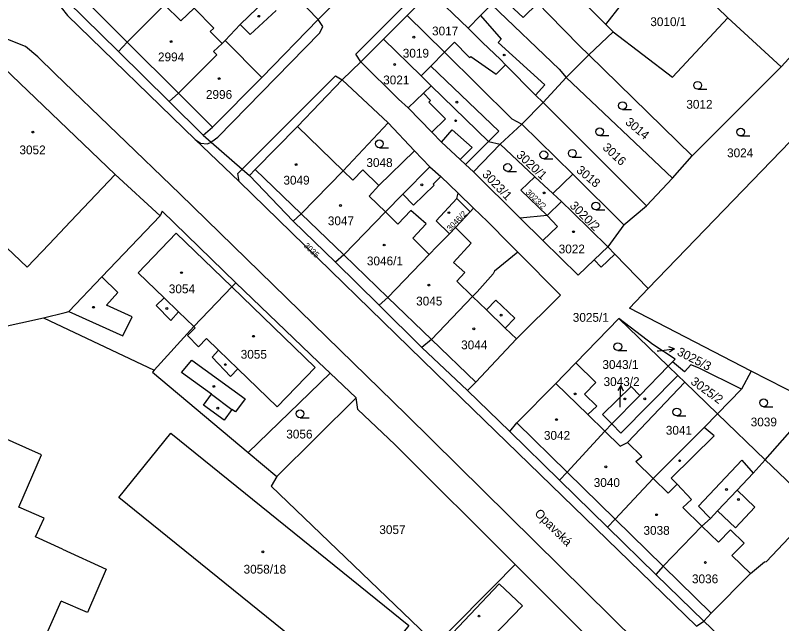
# Model space of a CAD drawing. Extents: x -527335 to -526256, y -1079142 to -1077809.
# Drawn here: x -526725 to -526577.1, y -1078831.7 to -1078714.2 of the extents above; entities that cross this region are included whole.
import ezdxf

# ---------------------------------------------------------------- set-up
doc = ezdxf.new("R2010")
doc.units = 0
for name, color, linetype in [('Vrstva 1', 7, 'Continuous'), ('Vrstva 2', 7, 'Continuous'), ('Vrstva 3', 7, 'Continuous'), ('Vrstva 4', 7, 'Continuous'), ('Vrstva 5', 7, 'Continuous'), ('Vrstva 7', 7, 'Continuous')]:
    doc.layers.add(name, color=color, linetype=linetype)

msp = doc.modelspace()

# ---------------------------------------------------------------- linework, layer by layer
at = {"layer": 'Vrstva 1'}
for p, q in [((-526587.53, -1078714.71), (-526598.14, -1078704.26)), ((-526673.29, -1078707.97), (-526666.58, -1078715.02)), ((-526649.43, -1078714.21), (-526644.88, -1078709.64)), ((-526705.09, -1078721.19), (-526714.99, -1078711.45)), ((-526666.58, -1078715.02), (-526663.87, -1078712.33)), ((-526653.96, -1078718.78), (-526649.43, -1078714.21)), ((-526587.53, -1078714.71), (-526577.27, -1078724.14)), ((-526577.27, -1078724.14), (-526569.24, -1078715.32)), ((-526611.06, -1078715.96), (-526609.66, -1078717.36)), ((-526614.38, -1078721.84), (-526609.66, -1078717.36)), ((-526658.35, -1078723.2), (-526653.96, -1078718.78)), ((-526705.09, -1078721.19), (-526695.34, -1078730.81)), ((-526618.7, -1078726.19), (-526614.38, -1078721.84)), ((-526614.38, -1078721.84), (-526594.44, -1078741.33)), ((-526658.35, -1078723.2), (-526661.96, -1078726.67)), ((-526594.44, -1078741.33), (-526577.27, -1078724.14)), ((-526661.96, -1078726.67), (-526653.1, -1078734.98)), ((-526623.18, -1078731.02), (-526618.7, -1078726.19)), ((-526618.7, -1078726.19), (-526598.24, -1078745.67)), ((-526695.34, -1078730.81), (-526688.74, -1078737.36)), ((-526627.28, -1078735.22), (-526623.18, -1078731.02)), ((-526623.18, -1078731.02), (-526603.21, -1078751.02)), ((-526602.93, -1078766.96), (-526568.24, -1078730.99)), ((-526653.1, -1078734.98), (-526661.77, -1078744.22)), ((-526653.1, -1078734.98), (-526647.98, -1078740.34)), ((-526631.45, -1078739.09), (-526627.28, -1078735.22)), ((-526627.28, -1078735.22), (-526617.47, -1078744.89)), ((-526636.59, -1078744.44), (-526631.45, -1078739.09)), ((-526624.76, -1078745.36), (-526631.45, -1078739.09)), ((-526647.98, -1078740.34), (-526645, -1078743.45)), ((-526598.24, -1078745.67), (-526594.44, -1078741.33)), ((-526697.06, -1078752.95), (-526705.71, -1078744.91)), ((-526671.43, -1078753.95), (-526679.83, -1078745.15)), ((-526627.59, -1078753.38), (-526636.59, -1078744.44)), ((-526621.29, -1078748.61), (-526617.47, -1078744.89)), ((-526617.47, -1078744.89), (-526607.57, -1078754.64)), ((-526621.29, -1078748.61), (-526624.76, -1078745.36)), ((-526603.21, -1078751.02), (-526598.24, -1078745.67)), ((-526639.57, -1078748.56), (-526636.62, -1078751.43)), ((-526619.61, -1078750.18), (-526621.29, -1078748.61)), ((-526619.61, -1078750.18), (-526622.42, -1078752.83)), ((-526607.57, -1078754.64), (-526603.21, -1078751.02)), ((-526663.23, -1078761.88), (-526671.43, -1078753.95)), ((-526622.42, -1078752.83), (-526627.59, -1078753.38)), ((-526607.57, -1078754.64), (-526610.69, -1078758.91)), ((-526609.32, -1078760.34), (-526610.69, -1078758.91)), ((-526602.93, -1078766.96), (-526609.32, -1078760.34)), ((-526654.83, -1078770.18), (-526663.23, -1078761.88)), ((-526646.57, -1078778.36), (-526654.83, -1078770.18)), ((-526719.57, -1078772.65), (-526698.23, -1078782.75)), ((-526608.58, -1078772.78), (-526616.85, -1078781.33)), ((-526599.06, -1078781.96), (-526608.58, -1078772.78)), ((-526637.79, -1078786.68), (-526646.57, -1078778.36)), ((-526599.06, -1078781.96), (-526604.48, -1078787.61)), ((-526598.24, -1078781.1), (-526599.06, -1078781.96)), ((-526680.1, -1078798.61), (-526664.27, -1078783.3)), ((-526659.25, -1078788.06), (-526664.27, -1078783.3)), ((-526583, -1078782.94), (-526584.89, -1078786.43)), ((-526606.9, -1078796.68), (-526595.85, -1078785.05)), ((-526589.53, -1078791.15), (-526595.85, -1078785.05)), ((-526584.89, -1078786.43), (-526589.53, -1078791.15)), ((-526637.79, -1078786.68), (-526629.58, -1078794.56)), ((-526674.52, -1078803.28), (-526659.25, -1078788.06)), ((-526580.33, -1078800.02), (-526571, -1078789.45)), ((-526589.53, -1078791.15), (-526592.12, -1078793.79)), ((-526580.33, -1078800.02), (-526589.53, -1078791.15)), ((-526609.94, -1078793.08), (-526611.24, -1078794.52)), ((-526592.12, -1078793.79), (-526601.91, -1078803.67)), ((-526620.01, -1078803.95), (-526629.58, -1078794.56)), ((-526680.1, -1078798.61), (-526674.52, -1078803.28)), ((-526580.33, -1078800.02), (-526582.64, -1078802.63)), ((-526570.48, -1078809.52), (-526580.33, -1078800.02)), ((-526620.01, -1078803.95), (-526610.75, -1078813.07)), ((-526610.75, -1078813.07), (-526601.44, -1078822.23)), ((-526615.23, -1078833.62), (-526628.58, -1078820.26)), ((-526601.44, -1078822.23), (-526592.15, -1078831.2))]:
    msp.add_line(p, q, dxfattribs=at)
for points in [[(-526736.02, -1078622.71), (-526735.76, -1078656.09), (-526735.85, -1078660.53), (-526735.52, -1078663.69), (-526734.95, -1078666.12), (-526732.77, -1078674.37), (-526729.8, -1078686.09), (-526729.09, -1078688.53), (-526728.19, -1078690.47), (-526724.67, -1078698.8), (-526723.91, -1078700.57), (-526723.02, -1078702.2), (-526717.26, -1078711.17), (-526716.15, -1078712.7), (-526714.92, -1078714.22), (-526690.33, -1078738.18), (-526681.83, -1078746.32), (-526638.92, -1078788.12), (-526632.34, -1078794.49), (-526593.57, -1078832.2), (-526592.15, -1078831.2)], [(-526611.06, -1078715.96), (-526605, -1078708.2), (-526623.89, -1078688.51)], [(-526631.31, -1078695.96), (-526624.08, -1078702.91), (-526622.14, -1078704.85), (-526618.3, -1078708.7), (-526611.06, -1078715.96)], [(-526635.79, -1078700.47), (-526628.55, -1078707.46), (-526625.07, -1078711.01), (-526624.47, -1078711.62), (-526624.22, -1078711.87), (-526622.06, -1078714.05), (-526616.13, -1078720.06), (-526614.38, -1078721.84)], [(-526640.35, -1078705.07), (-526633.11, -1078712.1), (-526620.07, -1078724.6), (-526618.7, -1078726.19)], [(-526673.29, -1078707.97), (-526676.71, -1078711.19), (-526681.64, -1078715.99), (-526684.49, -1078719.05), (-526685.11, -1078719.62)], [(-526644.88, -1078709.64), (-526637.64, -1078716.69), (-526634.89, -1078719.43), (-526631.42, -1078722.73), (-526630.43, -1078723.74), (-526624.67, -1078729.64), (-526623.18, -1078731.02)], [(-526696.22, -1078712.19), (-526703.4, -1078719.37), (-526705.09, -1078721.19)], [(-526685.11, -1078719.62), (-526687.43, -1078717.35), (-526686.72, -1078716.65), (-526690.52, -1078712.81), (-526693.04, -1078715.23), (-526696.22, -1078712.19)], [(-526688.74, -1078737.36), (-526686.93, -1078735.81), (-526677.46, -1078726.23), (-526666.58, -1078715.02)], [(-526649.43, -1078714.21), (-526642.17, -1078721.31), (-526629.23, -1078734.17), (-526627.28, -1078735.22)], [(-526609.66, -1078717.36), (-526598.23, -1078726.12), (-526587.53, -1078714.71)], [(-526695.34, -1078730.81), (-526693.54, -1078729.21), (-526686.15, -1078721.81), (-526686.8, -1078721.19), (-526685.11, -1078719.62)], [(-526653.96, -1078718.78), (-526646.7, -1078725.9), (-526644.75, -1078727.79), (-526633.7, -1078738.55), (-526631.45, -1078739.09)], [(-526728.91, -1078722.73), (-526737.79, -1078731.81), (-526732.46, -1078736.86), (-526736.62, -1078741.14), (-526731.71, -1078745.82), (-526735.95, -1078750.27), (-526722.75, -1078762.81), (-526718.49, -1078758.42), (-526714.33, -1078754.04), (-526705.71, -1078744.91)], [(-526705.71, -1078744.91), (-526728.8, -1078722.84), (-526728.91, -1078722.73)], [(-526636.59, -1078744.44), (-526638.15, -1078743.02), (-526639.19, -1078742.04), (-526642.78, -1078738.7), (-526644.65, -1078736.76), (-526649.18, -1078732.07), (-526651.08, -1078730.36), (-526658.35, -1078723.2)], [(-526679.83, -1078745.15), (-526678.74, -1078743.96), (-526670.55, -1078735.68), (-526661.96, -1078726.67)], [(-526688.74, -1078737.36), (-526687.24, -1078738.67), (-526681.25, -1078743.91), (-526679.83, -1078745.15)], [(-526647.98, -1078740.34), (-526654.86, -1078747.07), (-526657.96, -1078744.05), (-526659.89, -1078746.05), (-526661.77, -1078744.22)], [(-526645, -1078743.45), (-526650.23, -1078748.74), (-526653.6, -1078752.16), (-526661.65, -1078760.47), (-526663.23, -1078761.88)], [(-526645, -1078743.45), (-526642.89, -1078745.33), (-526639.57, -1078748.56)], [(-526661.77, -1078744.22), (-526669.88, -1078752.51), (-526671.43, -1078753.95)], [(-526622.42, -1078752.83), (-526627.5, -1078747.94), (-526624.76, -1078745.36)], [(-526641.26, -1078756.38), (-526643.79, -1078753.91), (-526639.82, -1078749.58), (-526639.57, -1078748.56)], [(-526610.69, -1078758.91), (-526617.5, -1078752.24), (-526619.61, -1078750.18)], [(-526682.46, -1078765.87), (-526696.65, -1078752.02), (-526697.06, -1078752.95)], [(-526636.62, -1078751.43), (-526637.23, -1078752.14), (-526640.1, -1078755.16), (-526641.26, -1078756.38)], [(-526636.62, -1078751.43), (-526633.89, -1078754), (-526629.56, -1078758.49), (-526628.06, -1078759.94)], [(-526719.57, -1078772.65), (-526715.39, -1078771.61), (-526714.65, -1078771.42), (-526708.33, -1078764.68), (-526697.06, -1078752.95)], [(-526609.32, -1078760.34), (-526611.96, -1078762.87), (-526613.33, -1078761.44), (-526616.39, -1078764.37), (-526623.24, -1078757.7), (-526627.59, -1078753.38)], [(-526641.26, -1078756.38), (-526643.65, -1078758.85), (-526645.13, -1078760.38), (-526653.11, -1078768.71), (-526654.83, -1078770.18)], [(-526628.06, -1078759.94), (-526632.57, -1078763.6), (-526632.8, -1078764.12), (-526635.9, -1078767.6), (-526636.79, -1078768.49), (-526644.7, -1078776.83), (-526646.57, -1078778.36)], [(-526628.06, -1078759.94), (-526619.84, -1078768.26), (-526628.33, -1078776.71), (-526636.17, -1078785.07), (-526637.79, -1078786.68)], [(-526698.23, -1078782.75), (-526690.56, -1078774.31), (-526683.21, -1078766.66), (-526682.46, -1078765.87)], [(-526664.27, -1078783.3), (-526666.5, -1078781.17), (-526682.46, -1078765.87)], [(-526583, -1078782.94), (-526606.49, -1078770.77), (-526602.93, -1078766.96)], [(-526774.18, -1078784.68), (-526754.63, -1078780.37), (-526719.57, -1078772.65)], [(-526598.24, -1078781.1), (-526597.7, -1078780.64), (-526601.99, -1078777.75), (-526608.58, -1078772.78)], [(-526629.58, -1078794.56), (-526628.25, -1078792.92), (-526620.7, -1078785.28), (-526619.04, -1078783.6), (-526616.85, -1078781.33)], [(-526616.85, -1078781.33), (-526613.02, -1078785.09), (-526615.22, -1078787.34), (-526612.82, -1078789.68), (-526614.53, -1078791.3), (-526611.24, -1078794.52)], [(-526595.85, -1078785.05), (-526597.21, -1078783.74), (-526599.06, -1078781.96)], [(-526584.89, -1078786.43), (-526593.2, -1078782.26), (-526594.65, -1078781.7), (-526595.87, -1078783.03), (-526598.24, -1078781.1)], [(-526698.23, -1078782.75), (-526698.57, -1078783.15), (-526680.1, -1078798.61)], [(-526568.95, -1078787.13), (-526573.17, -1078787.97), (-526583, -1078782.94)], [(-526609.94, -1078793.08), (-526611.7, -1078791.28), (-526606.18, -1078785.87), (-526604.48, -1078787.61)], [(-526604.48, -1078787.61), (-526604.69, -1078787.82), (-526609.94, -1078793.08)], [(-526628.58, -1078820.26), (-526651.76, -1078797.09), (-526658.89, -1078790.32), (-526659.25, -1078788.06)], [(-526659.11, -1078844.46), (-526705.02, -1078807.32), (-526694.99, -1078794.92), (-526649.08, -1078832.06), (-526659.11, -1078844.46)], [(-526611.24, -1078794.52), (-526618.56, -1078802.42), (-526620.01, -1078803.95)], [(-526601.91, -1078803.67), (-526605.28, -1078800.36), (-526604.15, -1078799.44), (-526606.9, -1078796.68)], [(-526582.64, -1078802.63), (-526585.74, -1078805.91), (-526589.53, -1078809.92), (-526590.9, -1078811.36), (-526592.53, -1078812.87), (-526600, -1078820.6), (-526601.44, -1078822.23)], [(-526674.52, -1078803.28), (-526675.67, -1078805.16), (-526643.83, -1078835.71)], [(-526601.91, -1078803.67), (-526609.3, -1078811.48), (-526610.75, -1078813.07)], [(-526592.15, -1078831.2), (-526590.73, -1078829.68), (-526583.18, -1078822.03), (-526580.48, -1078819.73), (-526580.05, -1078819.71), (-526573.56, -1078812.8)], [(-526643.83, -1078835.71), (-526634.9, -1078826.67), (-526632.69, -1078824.43), (-526628.58, -1078820.26)], [(-526631.64, -1078823.97), (-526642.87, -1078835.86), (-526638.55, -1078840.04), (-526627.14, -1078828.22), (-526631.64, -1078823.97)], [(-526592.15, -1078831.2), (-526581.94, -1078841.02), (-526570.51, -1078852.02), (-526552.02, -1078869.8)]]:
    msp.add_lwpolyline(points, dxfattribs=at)
at = {"layer": 'Vrstva 3'}
for p, q in [((-526593.34, -1078728.46), (-526591.59, -1078728.46)), ((-526607.85, -1078732.39), (-526606.1, -1078732.39)), ((-526612.25, -1078737.44), (-526610.5, -1078737.44)), ((-526585.07, -1078737.5), (-526583.32, -1078737.5)), ((-526654.76, -1078739.76), (-526653.01, -1078739.76)), ((-526623.04, -1078741.89), (-526621.29, -1078741.89)), ((-526617.54, -1078741.61), (-526615.79, -1078741.61)), ((-526630.03, -1078744.34), (-526628.28, -1078744.34)), ((-526613.01, -1078751.78), (-526611.26, -1078751.78)), ((-526608.76, -1078778.94), (-526607.01, -1078778.94)), ((-526580.62, -1078789.79), (-526578.87, -1078789.79)), ((-526670.07, -1078791.91), (-526668.32, -1078791.91)), ((-526597.38, -1078791.57), (-526595.63, -1078791.57))]:
    msp.add_line(p, q, dxfattribs=at)
for centre in [(-526593.34, -1078727.71), (-526607.85, -1078731.64), (-526612.25, -1078736.69), (-526585.07, -1078736.75), (-526654.76, -1078739.01), (-526623.04, -1078741.14), (-526617.54, -1078740.86), (-526630.03, -1078743.59), (-526613.01, -1078751.03), (-526608.76, -1078778.19), (-526580.62, -1078789.04), (-526670.07, -1078791.16), (-526597.38, -1078790.82)]:
    msp.add_circle(centre, 0.75, dxfattribs=at)
at = {"layer": 'Vrstva 4'}
for p, q in [((-526659.29, -1078721.72), (-526631.42, -1078693.62)), ((-526713.16, -1078709.62), (-526703.4, -1078719.37)), ((-526635.23, -1078714.25), (-526633.11, -1078712.1)), ((-526679.72, -1078717.92), (-526674.67, -1078713.29)), ((-526665.65, -1078716.37), (-526666.58, -1078715.02)), ((-526637.64, -1078716.69), (-526635.23, -1078714.25)), ((-526635.23, -1078714.25), (-526631.26, -1078718.78)), ((-526681.64, -1078715.99), (-526679.72, -1078717.92)), ((-526666.28, -1078717.56), (-526665.65, -1078716.37)), ((-526685.93, -1078737.75), (-526666.28, -1078717.56)), ((-526723.03, -1078720.23), (-526726.79, -1078718.76)), ((-526693.54, -1078729.21), (-526703.4, -1078719.37)), ((-526684.49, -1078719.05), (-526677.46, -1078726.23)), ((-526642.17, -1078721.31), (-526640.24, -1078719.35)), ((-526640.24, -1078719.35), (-526637.56, -1078722.13)), ((-526631.26, -1078718.78), (-526631.87, -1078719.46)), ((-526631.87, -1078719.46), (-526622.85, -1078727.63)), ((-526720.69, -1078722.22), (-526723.03, -1078720.23)), ((-526644.82, -1078723.99), (-526642.17, -1078721.31)), ((-526717.32, -1078725.48), (-526720.69, -1078722.22)), ((-526658.35, -1078723.2), (-526659.29, -1078721.72)), ((-526637.56, -1078722.13), (-526637.37, -1078722.32)), ((-526637.37, -1078722.32), (-526637.13, -1078722.15)), ((-526637.13, -1078722.15), (-526632.25, -1078725.57)), ((-526644.82, -1078723.99), (-526646.7, -1078725.9)), ((-526631.7, -1078736.54), (-526644.82, -1078723.99)), ((-526632.25, -1078725.57), (-526630.43, -1078723.74)), ((-526693.26, -1078748.65), (-526717.32, -1078725.48)), ((-526681.25, -1078743.91), (-526663.2, -1078725.86)), ((-526663.2, -1078725.86), (-526661.96, -1078726.67)), ((-526646.23, -1078729.22), (-526644.75, -1078727.79)), ((-526622.85, -1078727.63), (-526624.67, -1078729.64)), ((-526693.54, -1078729.21), (-526686.93, -1078735.81)), ((-526649.18, -1078732.07), (-526646.23, -1078729.22)), ((-526646.23, -1078729.22), (-526644.87, -1078730.62)), ((-526644.87, -1078730.62), (-526645.23, -1078730.97)), ((-526645.23, -1078730.97), (-526642, -1078734.21)), ((-526642, -1078734.21), (-526644.65, -1078736.76)), ((-526670.55, -1078735.68), (-526661.77, -1078744.22)), ((-526687.06, -1078738.58), (-526685.93, -1078737.75)), ((-526642.78, -1078738.7), (-526640.69, -1078736.32)), ((-526640.69, -1078736.32), (-526636.89, -1078739.74)), ((-526631.7, -1078736.54), (-526633.7, -1078738.55)), ((-526690.33, -1078738.18), (-526689.3, -1078738.9)), ((-526689.3, -1078738.9), (-526687.94, -1078739.04)), ((-526687.94, -1078739.04), (-526687.24, -1078738.67)), ((-526687.24, -1078738.67), (-526687.06, -1078738.58)), ((-526633.7, -1078738.55), (-526638.15, -1078743.02)), ((-526636.89, -1078739.74), (-526639.19, -1078742.04)), ((-526682.09, -1078744.75), (-526681.25, -1078743.91)), ((-526681.83, -1078746.32), (-526682.09, -1078744.75)), ((-526678.74, -1078743.96), (-526669.88, -1078752.51)), ((-526644.39, -1078746.78), (-526642.89, -1078745.33)), ((-526654.86, -1078747.07), (-526656.74, -1078749.11)), ((-526648.19, -1078750.86), (-526644.19, -1078747)), ((-526644.19, -1078747), (-526644.39, -1078746.78)), ((-526649.54, -1078791.39), (-526693.26, -1078748.65)), ((-526656.74, -1078749.11), (-526653.6, -1078752.16)), ((-526650.23, -1078748.74), (-526648.19, -1078750.86)), ((-526637.23, -1078752.14), (-526639.82, -1078749.58)), ((-526669.88, -1078752.51), (-526661.65, -1078760.47)), ((-526651.18, -1078754.51), (-526653.6, -1078752.16)), ((-526648.69, -1078751.88), (-526651.18, -1078754.51)), ((-526645.72, -1078754.44), (-526648.69, -1078751.88)), ((-526622.42, -1078752.83), (-526620.38, -1078754.98)), ((-526648.33, -1078757.27), (-526645.72, -1078754.44)), ((-526640.1, -1078755.16), (-526637.03, -1078758.23)), ((-526620.38, -1078754.98), (-526623.24, -1078757.7)), ((-526693.96, -1078756.27), (-526701.33, -1078763.94)), ((-526683.21, -1078766.66), (-526693.96, -1078756.27)), ((-526645.13, -1078760.38), (-526648.33, -1078757.27)), ((-526637.03, -1078758.23), (-526640.44, -1078761.95)), ((-526613.33, -1078761.44), (-526610.69, -1078758.91)), ((-526661.65, -1078760.47), (-526653.11, -1078768.71)), ((-526640.44, -1078761.95), (-526638.27, -1078763.9)), ((-526701.33, -1078763.94), (-526696.31, -1078768.76)), ((-526639.8, -1078765.56), (-526638.27, -1078763.9)), ((-526705.22, -1078767.71), (-526708.33, -1078764.68)), ((-526636.79, -1078768.49), (-526639.8, -1078765.56)), ((-526667.13, -1078782.2), (-526683.21, -1078766.66)), ((-526707.41, -1078770.17), (-526705.22, -1078767.71)), ((-526696.31, -1078768.76), (-526697.84, -1078770.25)), ((-526696.31, -1078768.76), (-526693.52, -1078771.46)), ((-526644.7, -1078776.83), (-526653.11, -1078768.71)), ((-526634.12, -1078771.08), (-526636.79, -1078768.49)), ((-526702.45, -1078772.41), (-526707.41, -1078770.17)), ((-526697.84, -1078770.25), (-526695.03, -1078773.14)), ((-526632.31, -1078769.22), (-526634.12, -1078771.08)), ((-526628.61, -1078772.7), (-526632.31, -1078769.22)), ((-526714.65, -1078771.42), (-526704.29, -1078776.09)), ((-526695.03, -1078773.14), (-526693.52, -1078771.46)), ((-526693.52, -1078771.46), (-526690.56, -1078774.31)), ((-526630.48, -1078774.62), (-526634.12, -1078771.08)), ((-526704.29, -1078776.09), (-526702.45, -1078772.41)), ((-526630.48, -1078774.62), (-526628.61, -1078772.7)), ((-526691.8, -1078776.05), (-526690.28, -1078774.58)), ((-526690.28, -1078774.58), (-526690.56, -1078774.31)), ((-526628.33, -1078776.71), (-526630.48, -1078774.62)), ((-526689.64, -1078778.23), (-526691.8, -1078776.05)), ((-526688.14, -1078776.64), (-526689.64, -1078778.23)), ((-526685.81, -1078778.89), (-526688.14, -1078776.64)), ((-526636.17, -1078785.07), (-526644.7, -1078776.83)), ((-526685.81, -1078778.89), (-526687.01, -1078780.22)), ((-526685.81, -1078778.89), (-526682.06, -1078782.49)), ((-526687.01, -1078780.22), (-526683.46, -1078783.94)), ((-526692.95, -1078783.19), (-526690.93, -1078780.81)), ((-526690.93, -1078780.81), (-526680.69, -1078788.25)), ((-526687.15, -1078787.36), (-526692.95, -1078783.19)), ((-526683.46, -1078783.94), (-526682.06, -1078782.49)), ((-526682.06, -1078782.49), (-526674.46, -1078789.82)), ((-526674.46, -1078789.82), (-526667.13, -1078782.2)), ((-526608.16, -1078794.9), (-526597.21, -1078783.74)), ((-526614.53, -1078791.3), (-526620.7, -1078785.28)), ((-526688.69, -1078789.47), (-526687.15, -1078787.36)), ((-526687.15, -1078787.36), (-526683.21, -1078790.31)), ((-526684.7, -1078792.37), (-526688.69, -1078789.47)), ((-526680.69, -1078788.25), (-526682.54, -1078790.8)), ((-526719.94, -1078799.06), (-526740.14, -1078790.15)), ((-526683.21, -1078790.31), (-526684.7, -1078792.37)), ((-526682.54, -1078790.8), (-526683.21, -1078790.31)), ((-526598.1, -1078842.1), (-526649.54, -1078791.39)), ((-526618.56, -1078802.42), (-526628.25, -1078792.92)), ((-526609.94, -1078793.08), (-526608.16, -1078794.9)), ((-526590.17, -1078795.43), (-526592.12, -1078793.79)), ((-526608.31, -1078797.39), (-526611.24, -1078794.52)), ((-526598.44, -1078803.57), (-526590.17, -1078795.43)), ((-526608.31, -1078797.39), (-526606.9, -1078796.68)), ((-526724.33, -1078809.18), (-526719.94, -1078799.06)), ((-526584.83, -1078800.13), (-526593.19, -1078808.99)), ((-526584.83, -1078800.13), (-526582.64, -1078802.63)), ((-526609.3, -1078811.48), (-526618.56, -1078802.42)), ((-526599.02, -1078806.5), (-526601.91, -1078803.67)), ((-526597.31, -1078804.77), (-526598.44, -1078803.57)), ((-526597.31, -1078804.77), (-526599.02, -1078806.5)), ((-526594.57, -1078807.69), (-526597.31, -1078804.77)), ((-526596.19, -1078809.28), (-526594.57, -1078807.69)), ((-526719.43, -1078811.33), (-526724.33, -1078809.18)), ((-526592.53, -1078812.87), (-526596.19, -1078809.28)), ((-526593.19, -1078808.99), (-526590.9, -1078811.36)), ((-526721.12, -1078814.9), (-526719.43, -1078811.33)), ((-526609.3, -1078811.48), (-526600, -1078820.6)), ((-526589.35, -1078815.98), (-526592.53, -1078812.87)), ((-526586.99, -1078813.58), (-526589.35, -1078815.98)), ((-526584.39, -1078816.14), (-526586.99, -1078813.58)), ((-526715.92, -1078817.28), (-526721.12, -1078814.9)), ((-526715.92, -1078817.28), (-526707.46, -1078821.16)), ((-526586.74, -1078818.54), (-526584.39, -1078816.14)), ((-526583.18, -1078822.03), (-526586.74, -1078818.54)), ((-526707.46, -1078821.16), (-526711.06, -1078829.56)), ((-526600, -1078820.6), (-526590.73, -1078829.68)), ((-526723.31, -1078843.53), (-526716.16, -1078827.32)), ((-526711.06, -1078829.56), (-526716.16, -1078827.32))]:
    msp.add_line(p, q, dxfattribs=at)
for points in [[(-526624.22, -1078711.87), (-526627.03, -1078714.61), (-526631.46, -1078710.42)], [(-526585.74, -1078805.91), (-526582.32, -1078809.2), (-526586.08, -1078813.19), (-526589.53, -1078809.92)]]:
    msp.add_lwpolyline(points, dxfattribs=at)
at = {"layer": 'Vrstva 5'}
for centre in [(-526678.04, -1078714.38), (-526648.12, -1078718.41), (-526694.96, -1078719.27), (-526630.67, -1078721.86), (-526651.81, -1078723.7), (-526685.69, -1078726.42), (-526639.8, -1078730.96), (-526640.05, -1078734.55), (-526721.62, -1078736.74), (-526670.84, -1078743.03), (-526646.56, -1078746.95), (-526622.97, -1078748.5), (-526662.27, -1078750.94), (-526641.34, -1078752.31), (-526617.32, -1078756), (-526653.83, -1078758.56), (-526692.95, -1078763.9), (-526645.21, -1078766.29), (-526709.91, -1078770.59), (-526695.77, -1078770.82), (-526631.29, -1078772.1), (-526636.53, -1078774.74), (-526679.04, -1078776.19), (-526684.49, -1078781.66), (-526686.68, -1078785.87), (-526616.98, -1078787.32), (-526607.42, -1078788.29), (-526603.57, -1078788.27), (-526685.95, -1078790.08), (-526620.59, -1078792.28), (-526611.08, -1078801.39), (-526596.83, -1078800.23), (-526587.8, -1078805.79), (-526585.5, -1078807.7), (-526601.27, -1078810.66), (-526677.23, -1078817.83), (-526591.87, -1078819.88), (-526635.54, -1078830.23)]:
    msp.add_circle(centre, 0.175, dxfattribs=at)
at = {"layer": 'Vrstva 7'}
for p, q in [((-526601.17, -1078779.02), (-526600.83, -1078778.98)), ((-526600.83, -1078778.98), (-526597.85, -1078778.61)), ((-526597.85, -1078778.61), (-526598.91, -1078778.24)), ((-526597.85, -1078778.61), (-526598.78, -1078779.23)), ((-526608.2, -1078785.7), (-526608.73, -1078786.68)), ((-526608.3, -1078788.7), (-526608.2, -1078785.7)), ((-526608.2, -1078785.7), (-526607.73, -1078786.72)), ((-526608.33, -1078789.89), (-526608.3, -1078788.7))]:
    msp.add_line(p, q, dxfattribs=at)

# ---------------------------------------------------------------- texts
at = {"layer": 'Vrstva 2'}
for s, p in [('3010/1', (-526602.49, -1078716.28)), ('3017', (-526644.6, -1078718.07)), ('2994', (-526697.48, -1078723.08)), ('3019', (-526650.25, -1078722.36)), ('3021', (-526654.03, -1078727.53)), ('2996', (-526688.23, -1078730.33)), ('3012', (-526595.54, -1078732.24)), ('3052', (-526724.21, -1078741.04)), ('3024', (-526587.68, -1078741.61)), ('3048', (-526657.27, -1078743.49)), ('3049', (-526673.28, -1078746.89)), ('3047', (-526664.71, -1078754.74)), ('3022', (-526620.17, -1078760.18)), ('3046/1', (-526657.17, -1078762.49)), ('3054', (-526695.39, -1078767.88)), ('3045', (-526647.67, -1078770.24)), ('3025/1', (-526617.45, -1078773.39)), ('3044', (-526638.99, -1078778.7)), ('3055', (-526681.52, -1078780.52)), ('3043/1', (-526611.73, -1078782.5)), ('3043/2', (-526611.51, -1078785.8)), ('3039', (-526583.12, -1078793.59)), ('3041', (-526599.5, -1078795.19)), ('3056', (-526672.73, -1078795.93)), ('3042', (-526623.02, -1078796.18)), ('3040', (-526613.41, -1078805.29)), ('3057', (-526654.77, -1078814.39)), ('3038', (-526603.81, -1078814.53)), ('3058/18', (-526680.97, -1078822.03)), ('3036', (-526594.45, -1078823.89))]:
    msp.add_text(s, height=1.7, dxfattribs=at).set_placement(p)
for s, height, rotation, p in [('3014', 1.7, 320, (-526607.46, -1078735.06)), ('3016', 1.7, 317, (-526611.83, -1078739.91)), ('3020/1', 1.7, 317, (-526628.48, -1078741.36)), ('3018', 1.7, 320, (-526616.91, -1078744.34)), ('3023/1', 1.7, 314, (-526635.05, -1078745.05)), ('3023/2', 1.14, 316, (-526626.62, -1078748.5)), ('3020/2', 1.7, 315, (-526618.16, -1078751.1)), ('3046/2', 1.14, 46, (-526641.07, -1078755.98)), ('3035', 1.14, 316, (-526669.45, -1078758.8)), ('3025/3', 1.7, 333, (-526597.48, -1078779.73)), ('3025/2', 1.7, 324, (-526594.86, -1078785.26))]:
    msp.add_text(s, height=height, rotation=rotation, dxfattribs=at).set_placement(p)
at = {"layer": 'Vrstva 7'}
msp.add_text('Opavská', height=1.7, rotation=315, dxfattribs=at).set_placement((-526624.95, -1078810.53))

doc.saveas('drawing.dxf')
